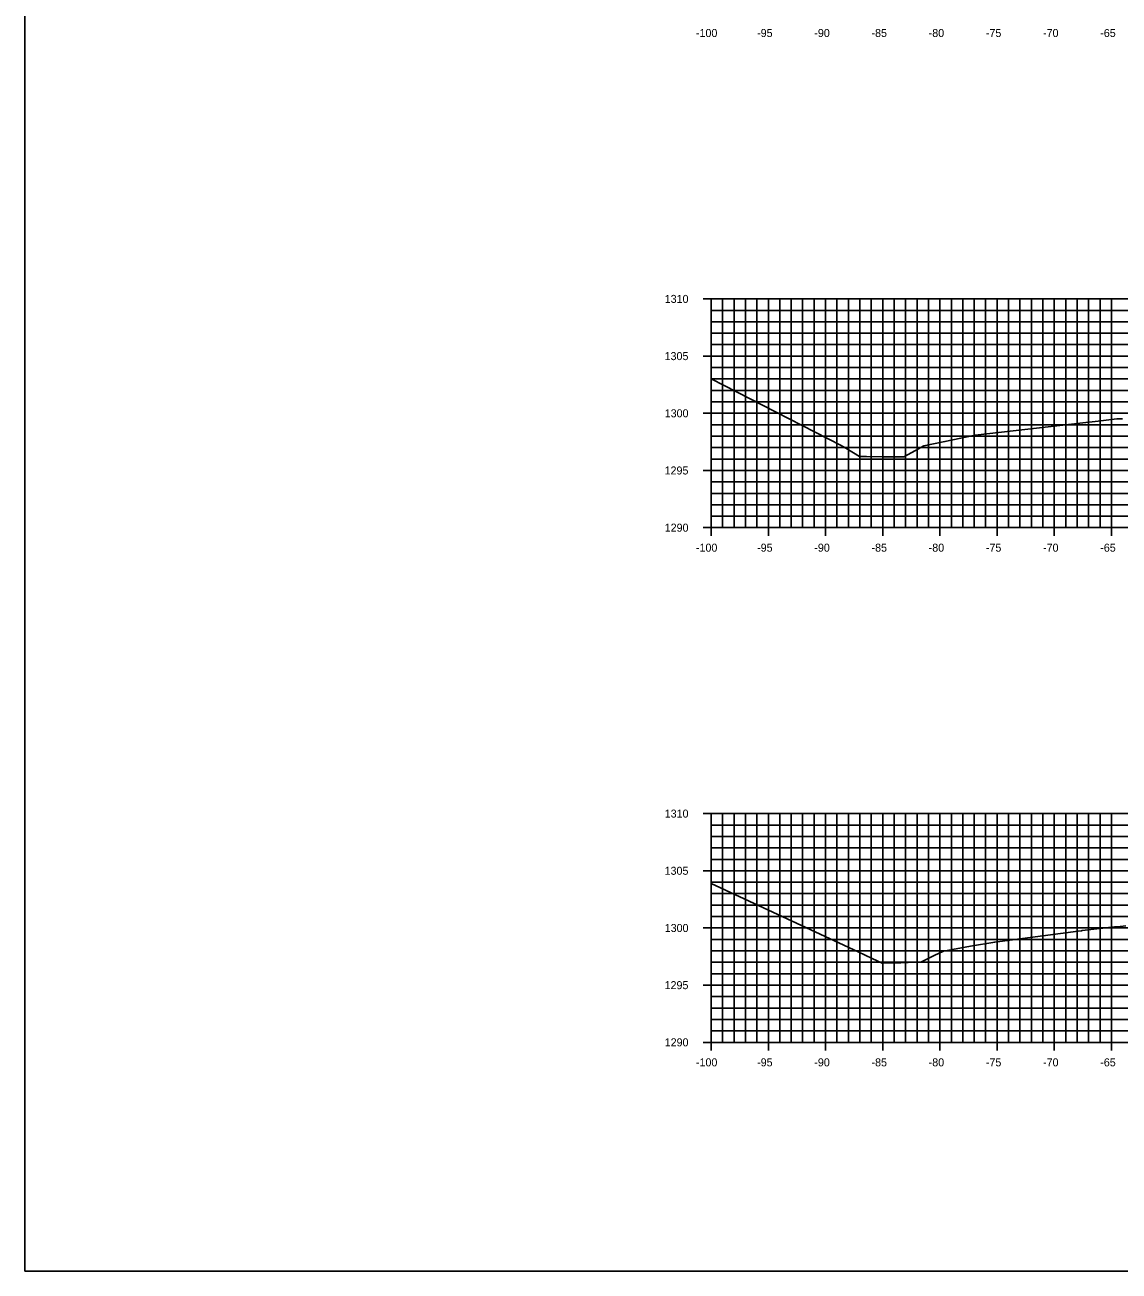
# Model space of a CAD drawing. Extents: x 674939 to 678919, y 750652 to 765176.
# Drawn here: x 678578.5 to 678674.2, y 754372.6 to 754481.5 of the extents above; entities that cross this region are included whole.
import ezdxf

# ---------------------------------------------------------------- set-up
doc = ezdxf.new("R2010")
doc.units = 0
for name, color, linetype in [('Level 10', 7, 'Continuous'), ('Level 20', 7, 'Continuous'), ('Level 4', 7, 'Continuous'), ('Level 8', 7, 'Continuous'), ('Level 9', 7, 'Continuous')]:
    doc.layers.add(name, color=color, linetype=linetype)

msp = doc.modelspace()

# ---------------------------------------------------------------- linework, layer by layer
at = {"layer": 'Level 10'}
for points in [[(678638.53, 754450.56), (678649.91, 754444.73), (678650.3, 754444.49), (678651.49, 754443.76), (678652.12, 754443.76), (678653.52, 754443.74), (678654.48, 754443.74), (678655.39, 754443.74), (678656.41, 754444.31), (678657.14, 754444.71), (678658.97, 754445.08), (678661.61, 754445.63), (678670.29, 754446.63), (678670.76, 754446.68), (678672.38, 754446.87), (678674.01, 754447.06), (678674.03, 754447.06), (678674.5, 754447.07)], [(678638.53, 754406.45), (678651.38, 754400.47), (678652.62, 754399.89), (678653.47, 754399.48), (678654.53, 754399.49), (678655.12, 754399.5), (678655.77, 754399.53), (678656.85, 754399.57), (678658.04, 754400.15), (678658.84, 754400.53), (678661.21, 754400.96), (678663.32, 754401.32), (678670.62, 754402.27), (678670.92, 754402.31), (678670.96, 754402.32), (678673.8, 754402.66), (678674, 754402.65), (678674.07, 754402.65), (678674.8, 754402.74)]]:
    msp.add_lwpolyline(points, dxfattribs=at)
at = {"layer": 'Level 20'}
for p, q in [((678638.53, 754457.55), (678838.53, 754457.55)), ((678638.53, 754437.55), (678638.53, 754457.55)), ((678639.53, 754437.55), (678639.53, 754457.55)), ((678640.53, 754437.55), (678640.53, 754457.55)), ((678641.53, 754437.55), (678641.53, 754457.55)), ((678642.53, 754437.55), (678642.53, 754457.55)), ((678643.53, 754437.55), (678643.53, 754457.55)), ((678644.53, 754437.55), (678644.53, 754457.55)), ((678645.53, 754437.55), (678645.53, 754457.55)), ((678646.53, 754437.55), (678646.53, 754457.55)), ((678647.53, 754437.55), (678647.53, 754457.55)), ((678648.53, 754437.55), (678648.53, 754457.55)), ((678649.53, 754437.55), (678649.53, 754457.55)), ((678650.53, 754437.55), (678650.53, 754457.55)), ((678651.53, 754437.55), (678651.53, 754457.55)), ((678652.53, 754437.55), (678652.53, 754457.55)), ((678653.53, 754437.55), (678653.53, 754457.55)), ((678654.53, 754437.55), (678654.53, 754457.55)), ((678655.53, 754437.55), (678655.53, 754457.55)), ((678656.53, 754437.55), (678656.53, 754457.55)), ((678657.53, 754437.55), (678657.53, 754457.55)), ((678658.53, 754437.55), (678658.53, 754457.55)), ((678659.53, 754437.55), (678659.53, 754457.55)), ((678660.53, 754437.55), (678660.53, 754457.55)), ((678661.53, 754437.55), (678661.53, 754457.55)), ((678662.53, 754437.55), (678662.53, 754457.55)), ((678663.53, 754437.55), (678663.53, 754457.55)), ((678664.53, 754437.55), (678664.53, 754457.55)), ((678665.53, 754437.55), (678665.53, 754457.55)), ((678666.53, 754437.55), (678666.53, 754457.55)), ((678667.53, 754437.55), (678667.53, 754457.55)), ((678668.53, 754437.55), (678668.53, 754457.55)), ((678669.53, 754437.55), (678669.53, 754457.55)), ((678670.53, 754437.55), (678670.53, 754457.55)), ((678671.53, 754437.55), (678671.53, 754457.55)), ((678672.53, 754437.55), (678672.53, 754457.55)), ((678673.53, 754437.55), (678673.53, 754457.55)), ((678638.53, 754456.55), (678838.53, 754456.55)), ((678638.53, 754455.55), (678838.53, 754455.55)), ((678638.53, 754454.55), (678838.53, 754454.55)), ((678638.53, 754453.55), (678838.53, 754453.55)), ((678638.53, 754452.55), (678838.53, 754452.55)), ((678638.53, 754451.55), (678838.53, 754451.55)), ((678638.53, 754450.55), (678838.53, 754450.55)), ((678638.53, 754449.55), (678838.53, 754449.55)), ((678638.53, 754448.55), (678838.53, 754448.55)), ((678638.53, 754447.55), (678838.53, 754447.55)), ((678638.53, 754446.55), (678838.53, 754446.55)), ((678638.53, 754445.55), (678838.53, 754445.55)), ((678638.53, 754444.55), (678838.53, 754444.55)), ((678638.53, 754443.55), (678838.53, 754443.55)), ((678638.53, 754442.55), (678838.53, 754442.55)), ((678638.53, 754441.55), (678838.53, 754441.55)), ((678638.53, 754440.55), (678838.53, 754440.55)), ((678638.53, 754439.55), (678838.53, 754439.55)), ((678638.53, 754438.55), (678838.53, 754438.55)), ((678638.53, 754437.55), (678838.53, 754437.55)), ((678638.53, 754412.55), (678838.53, 754412.55)), ((678638.53, 754392.55), (678638.53, 754412.55)), ((678639.53, 754392.55), (678639.53, 754412.55)), ((678640.53, 754392.55), (678640.53, 754412.55)), ((678641.53, 754392.55), (678641.53, 754412.55)), ((678642.53, 754392.55), (678642.53, 754412.55)), ((678643.53, 754392.55), (678643.53, 754412.55)), ((678644.53, 754392.55), (678644.53, 754412.55)), ((678645.53, 754392.55), (678645.53, 754412.55)), ((678646.53, 754392.55), (678646.53, 754412.55)), ((678647.53, 754392.55), (678647.53, 754412.55)), ((678648.53, 754392.55), (678648.53, 754412.55)), ((678649.53, 754392.55), (678649.53, 754412.55)), ((678650.53, 754392.55), (678650.53, 754412.55)), ((678651.53, 754392.55), (678651.53, 754412.55)), ((678652.53, 754392.55), (678652.53, 754412.55)), ((678653.53, 754392.55), (678653.53, 754412.55)), ((678654.53, 754392.55), (678654.53, 754412.55)), ((678655.53, 754392.55), (678655.53, 754412.55)), ((678656.53, 754392.55), (678656.53, 754412.55)), ((678657.53, 754392.55), (678657.53, 754412.55)), ((678658.53, 754392.55), (678658.53, 754412.55)), ((678659.53, 754392.55), (678659.53, 754412.55)), ((678660.53, 754392.55), (678660.53, 754412.55)), ((678661.53, 754392.55), (678661.53, 754412.55)), ((678662.53, 754392.55), (678662.53, 754412.55)), ((678663.53, 754392.55), (678663.53, 754412.55)), ((678664.53, 754392.55), (678664.53, 754412.55)), ((678665.53, 754392.55), (678665.53, 754412.55)), ((678666.53, 754392.55), (678666.53, 754412.55)), ((678667.53, 754392.55), (678667.53, 754412.55)), ((678668.53, 754392.55), (678668.53, 754412.55)), ((678669.53, 754392.55), (678669.53, 754412.55)), ((678670.53, 754392.55), (678670.53, 754412.55)), ((678671.53, 754392.55), (678671.53, 754412.55)), ((678672.53, 754392.55), (678672.53, 754412.55)), ((678673.53, 754392.55), (678673.53, 754412.55)), ((678638.53, 754411.55), (678838.53, 754411.55)), ((678638.53, 754410.55), (678838.53, 754410.55)), ((678638.53, 754409.55), (678838.53, 754409.55)), ((678638.53, 754408.55), (678838.53, 754408.55)), ((678638.53, 754407.55), (678838.53, 754407.55)), ((678638.53, 754406.55), (678838.53, 754406.55)), ((678638.53, 754405.55), (678838.53, 754405.55)), ((678638.53, 754404.55), (678838.53, 754404.55)), ((678638.53, 754403.55), (678838.53, 754403.55)), ((678638.53, 754402.55), (678838.53, 754402.55)), ((678638.53, 754401.55), (678838.53, 754401.55)), ((678638.53, 754400.55), (678838.53, 754400.55)), ((678638.53, 754399.55), (678838.53, 754399.55)), ((678638.53, 754398.55), (678838.53, 754398.55)), ((678638.53, 754397.55), (678838.53, 754397.55)), ((678638.53, 754396.55), (678838.53, 754396.55)), ((678638.53, 754395.55), (678838.53, 754395.55)), ((678638.53, 754394.55), (678838.53, 754394.55)), ((678638.53, 754393.55), (678838.53, 754393.55)), ((678638.53, 754392.55), (678838.53, 754392.55))]:
    msp.add_line(p, q, dxfattribs=at)
at = {"layer": 'Level 4'}
msp.add_lwpolyline([(678578.53, 754372.55), (678918.53, 754372.55), (678918.53, 754592.55), (678578.53, 754592.55)], close=True, dxfattribs=at)
at = {"layer": 'Level 8'}
for p, q in [((678637.83, 754457.55), (678639.23, 754457.55)), ((678638.53, 754437.55), (678638.53, 754457.55)), ((678638.53, 754456.55), (678638.88, 754456.55)), ((678638.53, 754455.55), (678638.88, 754455.55)), ((678638.53, 754454.55), (678638.88, 754454.55)), ((678638.53, 754453.55), (678638.88, 754453.55)), ((678637.83, 754452.55), (678639.23, 754452.55)), ((678638.53, 754451.55), (678638.88, 754451.55)), ((678638.53, 754450.55), (678638.88, 754450.55)), ((678638.53, 754449.55), (678638.88, 754449.55)), ((678638.53, 754448.55), (678638.88, 754448.55)), ((678637.83, 754447.55), (678639.23, 754447.55)), ((678638.53, 754446.55), (678638.88, 754446.55)), ((678638.53, 754445.55), (678638.88, 754445.55)), ((678638.53, 754444.55), (678638.88, 754444.55)), ((678638.53, 754443.55), (678638.88, 754443.55)), ((678637.83, 754442.55), (678639.23, 754442.55)), ((678638.53, 754441.55), (678638.88, 754441.55)), ((678638.53, 754440.55), (678638.88, 754440.55)), ((678638.53, 754439.55), (678638.88, 754439.55)), ((678637.83, 754437.55), (678639.23, 754437.55)), ((678638.53, 754438.55), (678638.88, 754438.55)), ((678638.53, 754436.85), (678638.53, 754438.25)), ((678638.53, 754437.55), (678838.53, 754437.55)), ((678643.53, 754436.85), (678643.53, 754438.25)), ((678648.53, 754436.85), (678648.53, 754438.25)), ((678653.53, 754436.85), (678653.53, 754438.25)), ((678658.53, 754436.85), (678658.53, 754438.25)), ((678663.53, 754436.85), (678663.53, 754438.25)), ((678668.53, 754436.85), (678668.53, 754438.25)), ((678673.53, 754436.85), (678673.53, 754438.25)), ((678637.83, 754412.55), (678639.23, 754412.55)), ((678638.53, 754392.55), (678638.53, 754412.55)), ((678638.53, 754411.55), (678638.88, 754411.55)), ((678638.53, 754410.55), (678638.88, 754410.55)), ((678638.53, 754409.55), (678638.88, 754409.55)), ((678638.53, 754408.55), (678638.88, 754408.55)), ((678637.83, 754407.55), (678639.23, 754407.55)), ((678638.53, 754406.55), (678638.88, 754406.55)), ((678638.53, 754405.55), (678638.88, 754405.55)), ((678638.53, 754404.55), (678638.88, 754404.55)), ((678638.53, 754403.55), (678638.88, 754403.55)), ((678637.83, 754402.55), (678639.23, 754402.55)), ((678638.53, 754401.55), (678638.88, 754401.55)), ((678638.53, 754400.55), (678638.88, 754400.55)), ((678638.53, 754399.55), (678638.88, 754399.55)), ((678638.53, 754398.55), (678638.88, 754398.55)), ((678637.83, 754397.55), (678639.23, 754397.55)), ((678638.53, 754396.55), (678638.88, 754396.55)), ((678638.53, 754395.55), (678638.88, 754395.55)), ((678638.53, 754394.55), (678638.88, 754394.55)), ((678638.53, 754393.55), (678638.88, 754393.55)), ((678638.53, 754391.85), (678638.53, 754393.25)), ((678643.53, 754391.85), (678643.53, 754393.25)), ((678648.53, 754391.85), (678648.53, 754393.25)), ((678653.53, 754391.85), (678653.53, 754393.25)), ((678658.53, 754391.85), (678658.53, 754393.25)), ((678663.53, 754391.85), (678663.53, 754393.25)), ((678668.53, 754391.85), (678668.53, 754393.25)), ((678673.53, 754391.85), (678673.53, 754393.25)), ((678637.83, 754392.55), (678639.23, 754392.55)), ((678638.53, 754392.55), (678838.53, 754392.55))]:
    msp.add_line(p, q, dxfattribs=at)

# ---------------------------------------------------------------- texts
at = {"layer": 'Level 9'}
for s, p in [('-100', (678637.2, 754480.45)), ('-95', (678642.55, 754480.45)), ('-90', (678647.55, 754480.45)), ('-85', (678652.55, 754480.45)), ('-80', (678657.55, 754480.45)), ('-75', (678662.55, 754480.45)), ('-70', (678667.55, 754480.45)), ('-65', (678672.55, 754480.45)), ('1310', (678634.47, 754457.2)), ('1305', (678634.46, 754452.2)), ('1300', (678634.47, 754447.2)), ('1295', (678634.46, 754442.2)), ('1290', (678634.47, 754437.2)), ('-100', (678637.2, 754435.45)), ('-95', (678642.55, 754435.45)), ('-90', (678647.55, 754435.45)), ('-85', (678652.55, 754435.45)), ('-80', (678657.55, 754435.45)), ('-75', (678662.55, 754435.45)), ('-70', (678667.55, 754435.45)), ('-65', (678672.55, 754435.45)), ('1310', (678634.47, 754412.2)), ('1305', (678634.46, 754407.2)), ('1300', (678634.47, 754402.2)), ('1295', (678634.46, 754397.2)), ('1290', (678634.47, 754392.2)), ('-100', (678637.2, 754390.45)), ('-95', (678642.55, 754390.45)), ('-90', (678647.55, 754390.45)), ('-85', (678652.55, 754390.45)), ('-80', (678657.55, 754390.45)), ('-75', (678662.55, 754390.45)), ('-70', (678667.55, 754390.45)), ('-65', (678672.55, 754390.45))]:
    msp.add_text(s, height=0.7, dxfattribs=at).set_placement(p)

doc.saveas('drawing.dxf')
